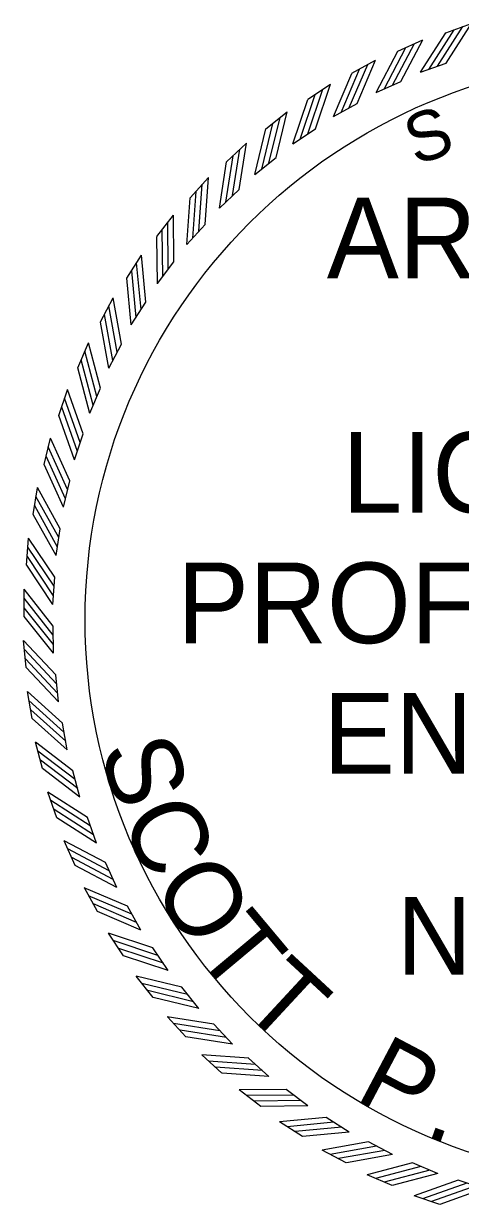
# Model space of a CAD drawing. Extents: x 309348 to 309445, y 336383 to 336484.
# Drawn here: x 309419.496 to 309419.801, y 336455.934 to 336456.758 of the extents above; entities that cross this region are included whole.
import ezdxf

# ---------------------------------------------------------------- set-up
doc = ezdxf.new("R2010")
doc.units = 0
doc.layers.add('R_Border PE', color=7, linetype='Continuous')

msp = doc.modelspace()

# ---------------------------------------------------------------- linework, layer by layer
at = {"layer": 'R_Border PE'}
for p, q in [((309419.79106, 336456.75199), (309419.80894, 336456.75831)), ((309419.7577, 336456.73917), (309419.77499, 336456.74694)), ((309419.72551, 336456.72363), (309419.7421, 336456.73281)), ((309419.77339, 336456.72434), (309419.79131, 336456.73068)), ((309419.69471, 336456.70549), (309419.71049, 336456.71601)), ((309419.74237, 336456.71015), (309419.75971, 336456.71795)), ((309419.66552, 336456.68487), (309419.68037, 336456.69666)), ((309419.71263, 336456.69345), (309419.72926, 336456.70265)), ((309419.68437, 336456.67435), (309419.70018, 336456.68489)), ((309419.63812, 336456.66191), (309419.65196, 336456.67488)), ((309419.65778, 336456.65299), (309419.67267, 336456.6648)), ((309419.61272, 336456.63677), (309419.62544, 336456.65084)), ((309419.63305, 336456.6295), (309419.64691, 336456.6425)), ((309419.58948, 336456.60961), (309419.60099, 336456.62468)), ((309419.61034, 336456.60404), (309419.62309, 336456.61814)), ((309419.56857, 336456.58063), (309419.57879, 336456.5966)), ((309419.58982, 336456.5768), (309419.60135, 336456.59191)), ((309419.55011, 336456.55002), (309419.55898, 336456.56678)), ((309419.57161, 336456.54796), (309419.58185, 336456.56397)), ((309419.53425, 336456.51799), (309419.54171, 336456.53542)), ((309419.55584, 336456.51771), (309419.56473, 336456.53451)), ((309419.52109, 336456.48476), (309419.52708, 336456.50275)), ((309419.54263, 336456.48627), (309419.5501, 336456.50374)), ((309419.51072, 336456.45056), (309419.5152, 336456.46898)), ((309419.53206, 336456.45384), (309419.53806, 336456.47187)), ((309419.5032, 336456.41561), (309419.50615, 336456.43434)), ((309419.5242, 336456.42064), (309419.5287, 336456.43911)), ((309419.4986, 336456.38017), (309419.49999, 336456.39908)), ((309419.51911, 336456.38692), (309419.52207, 336456.40569)), ((309419.51683, 336456.35288), (309419.51822, 336456.37184)), ((309419.49694, 336456.34446), (309419.49677, 336456.36342)), ((309419.51736, 336456.31878), (309419.51718, 336456.33778)), ((309419.49824, 336456.30875), (309419.4965, 336456.32763)), ((309419.5207, 336456.28483), (309419.51896, 336456.30376)), ((309419.50248, 336456.27326), (309419.49918, 336456.29193)), ((309419.52684, 336456.25128), (309419.52354, 336456.26999)), ((309419.50963, 336456.23824), (309419.50481, 336456.25658)), ((309419.53573, 336456.21835), (309419.53089, 336456.23673)), ((309419.51966, 336456.20393), (309419.51334, 336456.22181)), ((309419.54731, 336456.18626), (309419.54097, 336456.20418)), ((309419.53248, 336456.17057), (309419.5247, 336456.18786)), ((309419.56149, 336456.15524), (309419.5537, 336456.17258)), ((309419.54801, 336456.13838), (309419.53884, 336456.15497)), ((309419.57819, 336456.1255), (309419.56899, 336456.14213)), ((309419.56615, 336456.10758), (309419.55564, 336456.12336)), ((309419.59729, 336456.09724), (309419.58675, 336456.11305)), ((309419.58677, 336456.07839), (309419.57499, 336456.09324)), ((309419.61866, 336456.07065), (309419.60685, 336456.08554)), ((309419.60973, 336456.05099), (309419.59676, 336456.06483)), ((309419.64215, 336456.04592), (309419.62915, 336456.05978)), ((309419.63488, 336456.02559), (309419.62081, 336456.0383)), ((309419.6676, 336456.02321), (309419.6535, 336456.03596)), ((309419.66203, 336456.00235), (309419.64696, 336456.01386)), ((309419.69484, 336456.00268), (309419.67974, 336456.01422)), ((309419.69102, 336455.98144), (309419.67505, 336455.99166)), ((309419.72369, 336455.98448), (309419.70768, 336455.99472)), ((309419.72163, 336455.96298), (309419.70487, 336455.97185)), ((309419.75393, 336455.96871), (309419.73714, 336455.9776)), ((309419.78538, 336455.9555), (309419.76791, 336455.96297)), ((309419.75366, 336455.94712), (309419.73622, 336455.95458)), ((309419.81781, 336455.94493), (309419.79978, 336455.95093)), ((309419.78689, 336455.93396), (309419.7689, 336455.93995))]:
    msp.add_line(p, q, dxfattribs=at)
for points in [[(309419.77915, 336456.7263), (309419.79681, 336456.75395)], [(309419.78531, 336456.72863), (309419.80297, 336456.75628)], [(309419.79129, 336456.73068), (309419.80895, 336456.75833)], [(309419.75968, 336456.71795), (309419.775, 336456.74696)], [(309419.77338, 336456.72432), (309419.79104, 336456.75196)], [(309419.74236, 336456.71013), (309419.75768, 336456.73914)], [(309419.74795, 336456.71258), (309419.76327, 336456.74159)], [(309419.7539, 336456.71541), (309419.76922, 336456.74442)], [(309419.72368, 336456.69965), (309419.73655, 336456.72982)], [(309419.72924, 336456.70265), (309419.74211, 336456.73283)], [(309419.71262, 336456.69343), (309419.72549, 336456.7236)], [(309419.71799, 336456.69633), (309419.73086, 336456.72651)], [(309419.69487, 336456.68144), (309419.70521, 336456.71258)], [(309419.70016, 336456.68489), (309419.71049, 336456.71603)], [(309419.68436, 336456.67433), (309419.6947, 336456.70546)], [(309419.68947, 336456.67766), (309419.69981, 336456.7088)], [(309419.67265, 336456.66479), (309419.68038, 336456.69668)], [(309419.66259, 336456.65671), (309419.67032, 336456.68859)], [(309419.66766, 336456.66091), (309419.67539, 336456.6928)], [(309419.65778, 336456.65296), (309419.66551, 336456.68484)], [(309419.64689, 336456.64249), (309419.65196, 336456.6749)], [(309419.63754, 336456.6336), (309419.64261, 336456.66602)], [(309419.64224, 336456.63821), (309419.64731, 336456.67063)], [(309419.63305, 336456.62947), (309419.63812, 336456.66188)], [(309419.61878, 336456.61349), (309419.62116, 336456.64621)], [(309419.62306, 336456.61814), (309419.62544, 336456.65086)], [(309419.61447, 336456.6085), (309419.61685, 336456.64123)], [(309419.61034, 336456.60401), (309419.61272, 336456.63674)], [(309419.60133, 336456.5919), (309419.60099, 336456.6247)], [(309419.59356, 336456.58159), (309419.59323, 336456.6144)], [(309419.59745, 336456.58691), (309419.59711, 336456.61972)], [(309419.58982, 336456.57677), (309419.58948, 336456.60958)], [(309419.58183, 336456.56395), (309419.57879, 336456.59662)], [(309419.57838, 336456.55867), (309419.57533, 336456.59133)], [(309419.57161, 336456.54793), (309419.56857, 336456.5806)], [(309419.57495, 336456.55304), (309419.5719, 336456.58571)], [(309419.56471, 336456.5345), (309419.55898, 336456.5668)], [(309419.55875, 336456.52305), (309419.55302, 336456.55536)], [(309419.5617, 336456.52894), (309419.55597, 336456.56124)], [(309419.55585, 336456.51768), (309419.55012, 336456.54999)], [(309419.55008, 336456.50372), (309419.5417, 336456.53545)], [(309419.54509, 336456.49183), (309419.53671, 336456.52355)], [(309419.54754, 336456.49794), (309419.53917, 336456.52966)], [(309419.54264, 336456.48624), (309419.53426, 336456.51796)], [(309419.53804, 336456.47185), (309419.52707, 336456.50277)], [(309419.53405, 336456.45958), (309419.52308, 336456.4905)], [(309419.53599, 336456.46588), (309419.52502, 336456.4968)], [(309419.53207, 336456.45381), (309419.5211, 336456.48473)], [(309419.52868, 336456.43909), (309419.51519, 336456.469)], [(309419.52571, 336456.42653), (309419.51223, 336456.45644)], [(309419.52713, 336456.43297), (309419.51364, 336456.46288)], [(309419.52421, 336456.42062), (309419.51073, 336456.45053)], [(309419.52205, 336456.40567), (309419.50614, 336456.43436)], [(309419.52101, 336456.39944), (309419.5051, 336456.42813)], [(309419.51913, 336456.38689), (309419.50322, 336456.41558)], [(309419.52013, 336456.39291), (309419.50422, 336456.4216)], [(309419.5182, 336456.37181), (309419.49998, 336456.3991)], [(309419.51768, 336456.36552), (309419.49946, 336456.3928)], [(309419.51735, 336456.35894), (309419.49912, 336456.38622)], [(309419.51684, 336456.35286), (309419.49862, 336456.38014)], [(309419.51717, 336456.33776), (309419.49675, 336456.36344)], [(309419.51717, 336456.33144), (309419.49675, 336456.35713)], [(309419.51737, 336456.32486), (309419.49696, 336456.35054)], [(309419.51737, 336456.31875), (309419.49696, 336456.34444)], [(309419.51895, 336456.30373), (309419.49648, 336456.32764)], [(309419.51947, 336456.29744), (309419.497, 336456.32135)], [(309419.52022, 336456.29089), (309419.49775, 336456.3148)], [(309419.52072, 336456.28481), (309419.49826, 336456.30872)], [(309419.52353, 336456.26997), (309419.49917, 336456.29194)], [(309419.52457, 336456.26374), (309419.50021, 336456.28571)], [(309419.52586, 336456.25728), (309419.5015, 336456.27925)], [(309419.52686, 336456.25126), (309419.5025, 336456.27323)], [(309419.53089, 336456.2367), (309419.50479, 336456.25659)], [(309419.53244, 336456.23058), (309419.50634, 336456.25047)], [(309419.53425, 336456.22425), (309419.50816, 336456.24413)], [(309419.53575, 336456.21833), (309419.50966, 336456.23822)], [(309419.54096, 336456.20415), (309419.51332, 336456.22182)], [(309419.54302, 336456.19818), (309419.51537, 336456.21584)], [(309419.54535, 336456.19202), (309419.5177, 336456.20968)], [(309419.54733, 336456.18625), (309419.51968, 336456.20391)], [(309419.5537, 336456.17255), (309419.52468, 336456.18787)], [(309419.55623, 336456.16677), (309419.52722, 336456.18209)], [(309419.55907, 336456.16082), (309419.53006, 336456.17614)], [(309419.56152, 336456.15523), (309419.53251, 336456.17055)], [(309419.56899, 336456.14211), (309419.53882, 336456.15498)], [(309419.572, 336456.13655), (309419.54182, 336456.14942)], [(309419.57532, 336456.13086), (309419.54514, 336456.14373)], [(309419.57822, 336456.12549), (309419.54804, 336456.13836)], [(309419.58675, 336456.11303), (309419.55562, 336456.12336)], [(309419.59021, 336456.10774), (309419.55907, 336456.11808)], [(309419.59398, 336456.10234), (309419.56284, 336456.11268)], [(309419.59732, 336456.09723), (309419.56618, 336456.10757)], [(309419.60685, 336456.08552), (309419.57497, 336456.09325)], [(309419.61073, 336456.08053), (309419.57885, 336456.08826)], [(309419.61494, 336456.07546), (309419.58306, 336456.08319)], [(309419.61869, 336456.07065), (309419.5868, 336456.07838)], [(309419.62916, 336456.05976), (309419.59674, 336456.06483)], [(309419.63343, 336456.05511), (309419.60102, 336456.06018)], [(309419.63805, 336456.05041), (309419.60563, 336456.05548)], [(309419.64218, 336456.04592), (309419.60976, 336456.05099)], [(309419.65351, 336456.03593), (309419.62079, 336456.03831)], [(309419.65816, 336456.03165), (309419.62544, 336456.03403)], [(309419.66314, 336456.02734), (309419.63042, 336456.02972)], [(309419.66763, 336456.02321), (309419.63491, 336456.02559)], [(309419.67975, 336456.01419), (309419.64694, 336456.01386)], [(309419.68473, 336456.01032), (309419.65193, 336456.00998)], [(309419.69006, 336456.00643), (309419.65725, 336456.0061)], [(309419.69487, 336456.00268), (309419.66207, 336456.00235)], [(309419.70769, 336455.9947), (309419.67503, 336455.99166)], [(309419.71298, 336455.99125), (309419.68031, 336455.9882)], [(309419.71861, 336455.98782), (309419.68594, 336455.98477)], [(309419.72372, 336455.98448), (309419.69105, 336455.98144)], [(309419.73715, 336455.97758), (309419.70485, 336455.97185)], [(309419.74271, 336455.97457), (309419.7104, 336455.96884)], [(309419.7486, 336455.97162), (309419.71629, 336455.96589)], [(309419.75396, 336455.96872), (309419.72166, 336455.96299)], [(309419.76792, 336455.96295), (309419.7362, 336455.95457)], [(309419.77371, 336455.96041), (309419.74199, 336455.95204)], [(309419.77982, 336455.95796), (309419.7481, 336455.94958)], [(309419.78541, 336455.95551), (309419.75369, 336455.94713)], [(309419.7998, 336455.95091), (309419.76888, 336455.93994)], [(309419.80577, 336455.94886), (309419.77485, 336455.93789)], [(309419.81207, 336455.94692), (309419.78115, 336455.93595)], [(309419.81784, 336455.94494), (309419.78692, 336455.93397)]]:
    msp.add_lwpolyline(points, dxfattribs=at)
msp.add_circle((309419.93123, 336456.3422), 0.39183, dxfattribs=at)

# ---------------------------------------------------------------- texts
for s, height, rotation, p in [('S', 0.0345, 19.77256, (309419.77006, 336456.65903)), ('S', 0.05239, 286.94754, (309419.54914, 336456.25185)), ('C', 0.05239, 294.24355, (309419.56371, 336456.20406)), ('O', 0.05239, 301.90436, (309419.58541, 336456.1563)), ('T', 0.05239, 309.92997, (309419.61475, 336456.10984)), ('T', 0.05239, 317.22598, (309419.64682, 336456.07153)), ('P', 0.05239, 332.1828, (309419.72631, 336456.00729)), ('.', 0.05239, 340.20841, (309419.77508, 336455.98196))]:
    msp.add_text(s, height=height, rotation=rotation, dxfattribs=at).set_placement(p)
for s, height, p in [('ARKANSAS', 0.056299, (309419.70808, 336456.58057)), ('LICENSED', 0.056299, (309419.7188, 336456.41693)), ('PROFESSIONAL', 0.0562992, (309419.60352, 336456.32578)), ('ENGINEER', 0.056299, (309419.7054, 336456.23463)), ('No.10887', 0.054288, (309419.75687, 336456.09425))]:
    msp.add_text(s, height=height, dxfattribs=at).set_placement(p)

doc.saveas('drawing.dxf')
